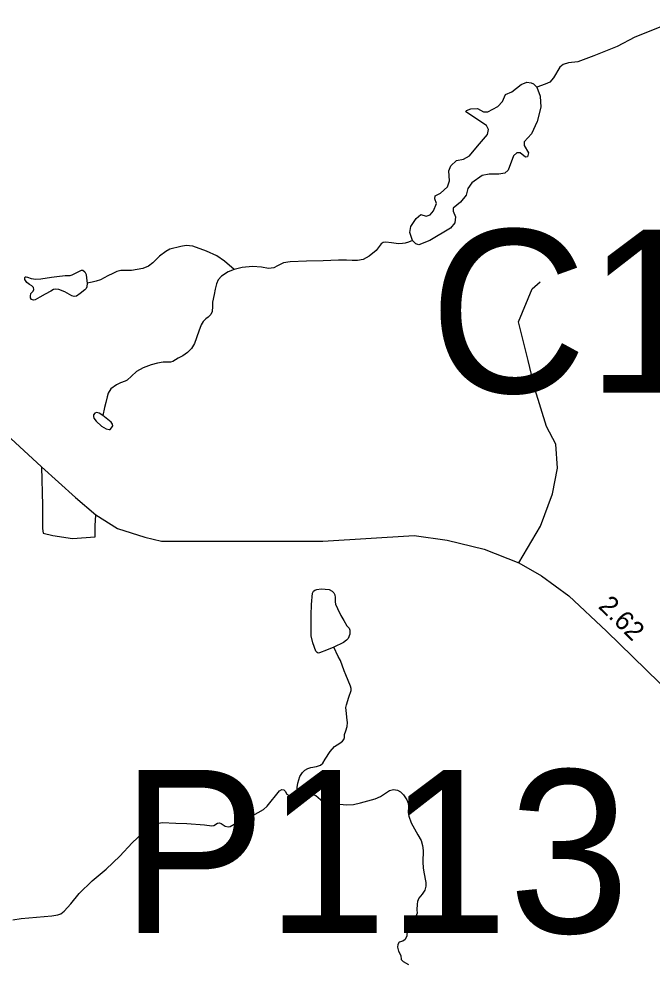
# Model space of a CAD drawing. Extents: x 2126262 to 2293712, y 749403 to 919119.
# Drawn here: x 2216719 to 2220862, y 895865 to 902046 of the extents above; entities that cross this region are included whole.
import ezdxf

# ---------------------------------------------------------------- set-up
doc = ezdxf.new("R2010")
doc.units = 0
for name, color, linetype in [('Exist Hydrographic Creek Single Shore', 7, 'Continuous'), ('Exist Hydrographic Misc Water Feature', 7, 'Continuous'), ('Exist Hydrographic Pond Under 1500 Sq Ft', 7, 'Continuous'), ('Exist Road Non-System Type 51', 7, 'Continuous'), ('Exist Road Secondary Mileage Hundredths English Label', 7, 'Continuous'), ('Exist Road Secondary Structure Culvert Number Label', 7, 'Continuous'), ('Exist Road Secondary Structure Pipe Number Label', 7, 'Continuous'), ('Exist Road Secondary Type 51 Attributed', 7, 'Continuous')]:
    doc.layers.add(name, color=color, linetype=linetype)

msp = doc.modelspace()

# ---------------------------------------------------------------- linework, layer by layer
at = {"layer": 'Exist Hydrographic Creek Single Shore'}
for points in [[(2216680.1, 896155), (2216734.1, 896163.8), (2216784.7, 896168.2), (2216934, 896179.3), (2216974.8, 896185.9), (2216993.5, 896192.5), (2217016.7, 896210.1), (2217058.5, 896258.6), (2217114.7, 896325.9), (2217199.6, 896409.7), (2217291, 896485.7), (2217380.3, 896570.6), (2217461, 896658), (2217570.1, 896760.5), (2217603.1, 896779.2), (2217634, 896785.8), (2217657.1, 896790.2), (2217746.4, 896785.8), (2217818, 896784.7), (2217934.8, 896774.8), (2217982.2, 896769.3), (2217995.4, 896770.4), (2218019.6, 896786.9), (2218032.8, 896789.1), (2218043.9, 896784.7), (2218069.2, 896767.1), (2218089, 896762.7), (2218101.2, 896764.9), (2218138.6, 896785.8), (2218230.5, 896825.5), (2218319.7, 896876.2), (2218344, 896897.2), (2218424.4, 896997.5), (2218438.7, 897005.9), (2218453.1, 897003.7), (2218460.8, 896996), (2218472.9, 896976.1), (2218487.2, 896967.3), (2218504.8, 896966.2), (2218537.9, 896970.6)], [(2218537.9, 896970.6), (2218607.8, 896975.5), (2218640.9, 896973.3), (2218662.9, 896967.8), (2218707, 896927), (2218732.3, 896917), (2218796.2, 896912.6), (2218862.4, 896906), (2218909.7, 896908.2), (2218953.8, 896919.2), (2219050.8, 896944.6), (2219086, 896960), (2219143.3, 896999.7), (2219169.8, 897007.4), (2219197.3, 897003), (2219216, 896990.9), (2219234.8, 896972.2), (2219258.6, 896938), (2219266.3, 896917), (2219267.4, 896895), (2219265.2, 896856.4), (2219269.6, 896831.1), (2219285, 896789.2), (2219329.1, 896710.9), (2219351.1, 896672), (2219361, 896640), (2219364.3, 896608), (2219362.1, 896532), (2219364.3, 896494.5), (2219368.7, 896466.9), (2219380.9, 896397.5), (2219380.9, 896375.4), (2219375.3, 896347.9), (2219358.8, 896321.4), (2219336.8, 896295), (2219328, 896275.1), (2219324.7, 896257.5), (2219323.6, 896219.7), (2219325.8, 896197.6), (2219315.8, 896176.7), (2219277.3, 896129.3), (2219261.9, 896103.9), (2219259.6, 896083), (2219258.5, 896048.8), (2219246.4, 896024.5), (2219232.1, 896014.6), (2219207.9, 896008), (2219199, 895993.7), (2219195.7, 895974.9), (2219202.4, 895949.6), (2219217.8, 895920.9), (2219221.1, 895895.6), (2219233.2, 895881.2), (2219268.5, 895861.4)]]:
    msp.add_lwpolyline(points, dxfattribs=at)
at = {"layer": 'Exist Hydrographic Misc Water Feature'}
for points in [[(2221943.1, 901902.8), (2221804.7, 901902.8), (2221679.1, 901905), (2221571.1, 901920.4), (2221511.6, 901935.8), (2221427.9, 901973.3), (2221333.1, 902017.4), (2221238.4, 902037.3), (2221132.6, 902046.1), (2221073.1, 902041.7), (2220940.9, 902002), (2220749.2, 901927), (2220634.6, 901865.3), (2220481.2, 901803.5), (2220375.5, 901766.1), (2220316, 901759.4), (2220280.7, 901748.4), (2220258.7, 901730.8), (2220216.8, 901660.2), (2220192.6, 901631.6), (2220161.7, 901618.3), (2220108.8, 901600.7)], [(2218127.7, 900407.5), (2218064.6, 900462.4), (2218014.9, 900497.6), (2217947.6, 900526.6), (2217857.5, 900560.8), (2217813, 900563.9), (2217779.9, 900558.7), (2217706.4, 900540.1), (2217680.1, 900524.5), (2217638.7, 900493.5), (2217596.2, 900450), (2217567.2, 900428.2), (2217529.9, 900413.7), (2217455.4, 900401.3), (2217387.1, 900400.2), (2217361.2, 900395.1), (2217333.2, 900380.6), (2217302.2, 900366.1), (2217253.5, 900340.6), (2217225.6, 900331.3), (2217199.7, 900325), (2217165.5, 900318.8)], [(2219294.1, 900596.2), (2219269.4, 900585.7), (2219245.6, 900579.4), (2219230.1, 900576.3), (2219202.1, 900575.3), (2219157.6, 900581.5), (2219120.3, 900586.7), (2219102.7, 900583.6), (2219090.3, 900574.3), (2219056.1, 900531.8), (2219010.6, 900494.5), (2218972.3, 900472.8), (2218935, 900465.5), (2218899.8, 900465.5), (2218862.1, 900468.6), (2218811.4, 900468.6), (2218710, 900463.4), (2218601.2, 900462.4), (2218494.6, 900457.2), (2218450.7, 900450), (2218411.4, 900431.3), (2218386.5, 900418.9), (2218353.4, 900414.7), (2218306.8, 900422), (2218247.8, 900426.1), (2218179.5, 900421), (2218127.7, 900407.5)], [(2218127.7, 900407.5), (2218088.5, 900392.4), (2218046, 900364.4), (2218023.3, 900339.5), (2218011.9, 900312.6), (2218003.6, 900278.4), (2217997.4, 900244.2), (2217986, 900193.5), (2217986, 900165.5), (2217983.9, 900131.9), (2217975.6, 900112.2), (2217958, 900095.6), (2217941.5, 900084.2), (2217924.9, 900066.6), (2217911.4, 900044.8), (2217897, 900004.4), (2217868, 899923.6), (2217848.3, 899889.5), (2217823.4, 899864.6), (2217791.4, 899841.8), (2217762.4, 899826.3), (2217726.1, 899804.5), (2217710.6, 899801.4), (2217663, 899800.4), (2217627.3, 899794.7), (2217584.8, 899784.3), (2217533.1, 899764.6), (2217488.5, 899740.8), (2217456.4, 899708.7), (2217427.5, 899682.8), (2217415, 899676.6), (2217384, 899665.2), (2217357.1, 899653.8), (2217321.9, 899625.8), (2217303.2, 899598.9), (2217296, 899575.1), (2217288.7, 899536.7), (2217280.4, 899505.7), (2217269.1, 899451.8)], [(2218537.9, 896970.6), (2218539.9, 897020.2), (2218544.8, 897047), (2218558.2, 897090.6), (2218574.4, 897116.7), (2218591.3, 897133.6), (2218610.3, 897144.8), (2218628.6, 897150.5), (2218666.6, 897157.5), (2218691.9, 897165.2), (2218707.4, 897179.3), (2218724.3, 897205.4), (2218755.2, 897256.1), (2218783.4, 897287.3), (2218819.2, 897309.8), (2218836.1, 897322.5), (2218846, 897333.7), (2218849.5, 897347.1), (2218850.2, 897365.4), (2218858.6, 897390.8), (2218867.1, 897417.5), (2218868.5, 897445.4), (2218867.1, 897459.5), (2218860.1, 897522.8), (2218859.3, 897541.8), (2218862.9, 897560.9), (2218877.6, 897610.8), (2218893.8, 897653.8), (2218893.8, 897666.5), (2218889.6, 897682.7), (2218857.9, 897755.4), (2218847.4, 897782.8), (2218824.2, 897849.7), (2218808.7, 897877.2), (2218780.5, 897936.3)]]:
    msp.add_lwpolyline(points, dxfattribs=at)
for points in [[(2217165.5, 900318.8), (2217164, 900292.9), (2217159.8, 900283.6), (2217151.6, 900275.3), (2217119.5, 900250.5), (2217096.7, 900233.9), (2217080.1, 900230.8), (2217065.6, 900234.9), (2217020.1, 900261.9), (2216981.8, 900277.4), (2216961.1, 900278.4), (2216946.6, 900276.4), (2216929, 900266), (2216891.7, 900246.3), (2216857.5, 900226.6), (2216825.4, 900208), (2216814.1, 900206.9), (2216802.7, 900211.1), (2216795.4, 900222.5), (2216794.4, 900233.9), (2216798.5, 900249.4), (2216812, 900265), (2216816.1, 900277.4), (2216814.1, 900289.8), (2216804.7, 900301.2), (2216788.2, 900308.5), (2216770.6, 900323), (2216759.2, 900341.6), (2216758.2, 900352), (2216761.3, 900358.2), (2216766.4, 900359.2), (2216774.7, 900356.1), (2216799.6, 900347.8), (2216829.6, 900344.7), (2216862.7, 900346.8), (2216933.1, 900357.2), (2216968.3, 900362.3), (2217023.2, 900367.5), (2217054.2, 900368.5), (2217068.7, 900371.7), (2217103.9, 900390.3), (2217128.8, 900402.7), (2217138.1, 900402.7), (2217150.5, 900392.4), (2217158.8, 900374.8), (2217161.9, 900350.9)], [(2217269.1, 899451.8), (2217244.2, 899467.3), (2217226.6, 899471.5), (2217217.3, 899468.4), (2217208, 899457), (2217206.9, 899446.6), (2217210, 899434.2), (2217225.6, 899414.5), (2217259.7, 899382.4), (2217290.8, 899364.9), (2217309.4, 899360.8), (2217315.6, 899361.8), (2217326, 899371.1), (2217333.2, 899385.6), (2217332.2, 899394.9), (2217323.9, 899408.4), (2217302.2, 899427.1)], [(2218780.5, 897936.3), (2218732, 897917.6), (2218687, 897899.3), (2218678.5, 897897.9), (2218670.1, 897901.4), (2218662.3, 897910.6), (2218642.6, 897964.8), (2218632.1, 898011.2), (2218631.4, 898032.4), (2218630.7, 898145.7), (2218634.9, 898216.1), (2218639.8, 898289.8), (2218646.9, 898302.5), (2218655.3, 898310.2), (2218669.4, 898315.2), (2218696.8, 898318.7), (2218748.9, 898314.5), (2218768.6, 898303.9), (2218780.5, 898293.4), (2218786.9, 898279.3), (2218789, 898261.7), (2218788.3, 898232.8), (2218791.1, 898218), (2218803.8, 898190.6), (2218824.9, 898145.5), (2218845.3, 898111.7), (2218865.7, 898077.2), (2218880.5, 898061.7), (2218884.7, 898049), (2218885.4, 898033.6), (2218884, 898023), (2218874.1, 897993.7), (2218863.6, 897983.9), (2218842.5, 897967)]]:
    msp.add_lwpolyline(points, close=True, dxfattribs=at)
at = {"layer": 'Exist Hydrographic Pond Under 1500 Sq Ft'}
for points in [[(2219294.1, 900596.2), (2219276.5, 900649.1), (2219283.1, 900688.8), (2219318.4, 900741.7), (2219349.2, 900765.9), (2219384.5, 900757.1), (2219410.9, 900763.7), (2219433, 900790.2), (2219450.6, 900838.7), (2219441.8, 900869.6), (2219444, 900889.4), (2219477, 900907), (2219523.3, 900948.9), (2219536.5, 900986.4), (2219532.1, 901052.6), (2219545.4, 901085.6), (2219582.8, 901120.9), (2219629.1, 901129.7), (2219666.5, 901149.6), (2219719.4, 901213.5), (2219785.5, 901290.7), (2219792.2, 901323.8), (2219778.9, 901348), (2219644.5, 901438.4), (2219648.9, 901447.2), (2219675.4, 901458.3), (2219719.4, 901460.5), (2219759.1, 901438.4), (2219787.7, 901438.4), (2219853.9, 901473.7), (2219882.5, 901506.8), (2219902.3, 901550.9), (2219944.2, 901568.5), (2220005.9, 901617), (2220043.4, 901632.4), (2220072, 901628), (2220085.2, 901621.4), (2220108.8, 901600.7)], [(2220108.8, 901600.7), (2220129.3, 901539.8), (2220133.7, 901469.3), (2220109.5, 901374.5), (2220074.2, 901295.1), (2220025.7, 901242.2), (2220025.7, 901217.9), (2220054.4, 901169.4), (2220047.8, 901143), (2220034.5, 901140.8), (2219999.3, 901169.4), (2219977.3, 901169.4), (2219955.2, 901149.6), (2219920, 901057), (2219897.9, 901037.1), (2219860.5, 901030.5), (2219796.6, 901030.5), (2219750.3, 901021.7), (2219682, 900973.2), (2219657.7, 900937.9), (2219646.7, 900893.8), (2219609.3, 900847.5), (2219560.8, 900807.8), (2219560.8, 900788), (2219576.2, 900752.7), (2219571.8, 900713), (2219543.1, 900677.7), (2219408.7, 900596.2), (2219336, 900567.5), (2219316.2, 900574.1), (2219294.1, 900596.2)]]:
    msp.add_lwpolyline(points, dxfattribs=at)
at = {"layer": 'Exist Road Non-System Type 51'}
for points in [[(2219990.2, 898488.3), (2220132.3, 898729.3), (2220209.7, 898939.5), (2220242.8, 899108.2), (2220231.8, 899264.2), (2220171, 899380.4), (2220096.4, 899621), (2220052.2, 899811.9), (2219989, 900064.8), (2220077.4, 900280.6), (2220129.9, 900327.6)], [(2216866.6, 899116.1), (2216873.3, 898863.1), (2216873.3, 898713.8), (2216878.9, 898683.4), (2216942.4, 898666.8), (2217069.5, 898647.4), (2217218.8, 898658.5), (2217218.8, 898730.4), (2217222.6, 898802)]]:
    msp.add_lwpolyline(points, dxfattribs=at)
at = {"layer": 'Exist Road Secondary Type 51 Attributed'}
msp.add_lwpolyline([(2214385.5, 901365.4), (2214480.8, 901300.3), (2215155, 900678), (2216179.2, 899750.7), (2216866.6, 899116.1), (2217090, 898915.4), (2217222.6, 898802), (2217363.5, 898713.5), (2217542.4, 898655.9), (2217652.9, 898631), (2218706.9, 898630.9), (2219306.5, 898666.9), (2219522.1, 898636.5), (2219762.5, 898578.4), (2219990.2, 898488.3), (2220138, 898404), (2220317.6, 898274), (2220563.5, 898041.7), (2220996.7, 897620.2)], dxfattribs=at)

# ---------------------------------------------------------------- texts
at = {"layer": 'Exist Road Secondary Mileage Hundredths English Label'}
msp.add_text('2.62', height=125, rotation=315.33157, dxfattribs=at).set_placement((2220505.1, 898198.6))
at = {"layer": 'Exist Road Secondary Structure Culvert Number Label'}
msp.add_text('C158', height=1066.27, dxfattribs=at).set_placement((2219405.4, 899601.1))
at = {"layer": 'Exist Road Secondary Structure Pipe Number Label'}
msp.add_text('P113', height=1066.27, dxfattribs=at).set_placement((2217385.5, 896068.6))

doc.saveas('drawing.dxf')
